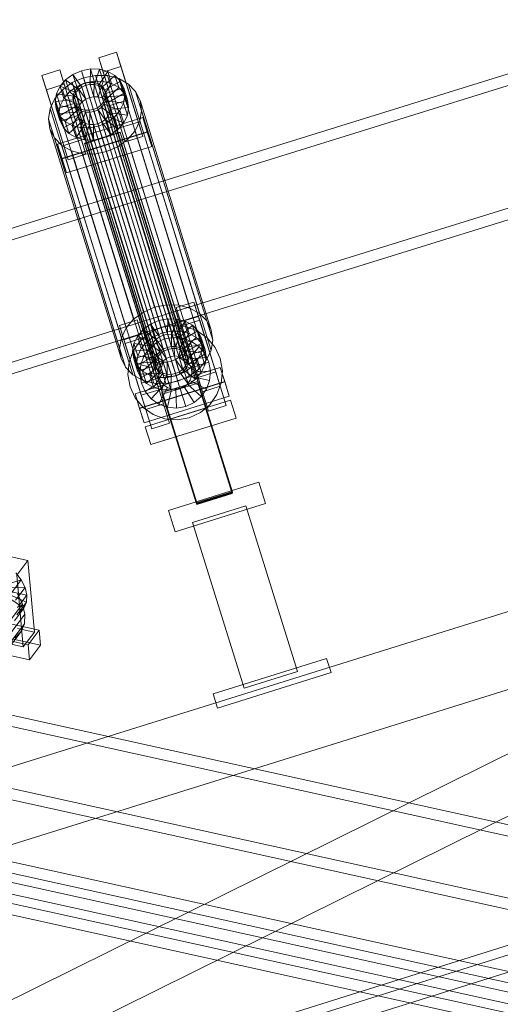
# Model space of a CAD drawing. Header units: millimetres. Extents: x -4738 to 65662, y -68080 to 6847.
# Tile 852 of 1056: x 20979 to 21237, y 1981 to 2510. Entities that reach past the tile are written whole.
import ezdxf

# ---------------------------------------------------------------- set-up
doc = ezdxf.new("R2010")
doc.units = ezdxf.units.MM
for name, color, linetype, lineweight in [('COTAS_P', 1, 'Continuous', 0), ('lateral_C02', 7, 'Continuous', 0), ('lateral_C10', 7, 'Continuous', 0)]:
    doc.layers.add(name, color=color, linetype=linetype, lineweight=lineweight)
doc.dimstyles.new('R19_100', dxfattribs={"dimtxt": 250, "dimasz": 150, "dimexe": 150, "dimexo": 80, "dimgap": 100, "dimtad": 1, "dimtih": 1, "dimtoh": 1, "dimdsep": 46, "dimcen": 0.09, "dimadec": 0, "dimazin": 0, "dimtfac": 1, "dimtdec": 4, "dimtofl": 0, "dimtmove": 0, "dimatfit": 3, "dimfxl": 1, "dimtolj": 1, "dimtzin": 0, "dimarcsym": 0})

# ---------------------------------------------------------------- blocks, each defined once
blk = doc.blocks.new('DIM_R31_4')
at = {"layer": 'COTAS_P'}
for p, q in [((15248.37, 1279.09), (24311.82, 4109.09)), ((24311.82, 4109.09), (24155.23, 4107.34)), ((24311.82, 4109.09), (24182.05, 4021.43)), ((24580.07, 3250), (24311.82, 4109.09)), ((15248.37, 1279.09), (15378.14, 1366.76)), ((15248.37, 1279.09), (15404.97, 1280.85)), ((15516.62, 420), (15248.37, 1279.09))]:
    blk.add_line(p, q, dxfattribs=at)
blk.add_text('9495 P', height=250, rotation=17.3406, dxfattribs=at).set_placement((19750.29, 2789.55))

msp = doc.modelspace()

# ---------------------------------------------------------------- linework, layer by layer
at = {"layer": 'lateral_C02'}
for p, q in [((15575.415, 232.817), (24634.01, 3078.273)), ((15576.913, 228.047), (24635.508, 3073.503)), ((21968.557, 2706.282), (21032.6, 2415.788)), ((21034.379, 2410.057), (21970.336, 2700.552)), ((21053.003, 2350.052), (21988.96, 2640.547)), ((21990.738, 2634.816), (21054.781, 2344.322)), ((21021.273, 2489.231), (21030.818, 2492.212)), ((21030.818, 2492.212), (21033.199, 2484.543)), ((21042.569, 2454.69), (21030.818, 2492.212)), ((21023.653, 2481.562), (21021.273, 2489.231)), ((21021.273, 2489.231), (21033.023, 2451.709)), ((20990.727, 2479.694), (21000.273, 2482.674)), ((21000.273, 2482.674), (21002.653, 2475.005)), ((21012.023, 2445.152), (21000.273, 2482.674)), ((21007.386, 2480.306), (21011.922, 2482.278)), ((21011.922, 2482.278), (21016.775, 2483.238)), ((21014.37, 2474.461), (21011.922, 2482.278)), ((21011.922, 2482.278), (21013.962, 2475.705)), ((21016.669, 2474.916), (21016.775, 2483.238)), ((21016.775, 2483.238), (21021.613, 2483.12)), ((21016.775, 2483.238), (21018.815, 2476.664)), ((21018.961, 2474.86), (21021.613, 2483.12)), ((21021.09, 2474.297), (21026.109, 2481.932)), ((21021.613, 2483.12), (21026.109, 2481.932)), ((21021.613, 2483.12), (21023.654, 2476.546)), ((21033.199, 2484.543), (21023.653, 2481.562)), ((21035.404, 2444.04), (21023.653, 2481.562)), ((21026.109, 2481.932), (21029.954, 2479.756)), ((21026.109, 2481.932), (21028.149, 2475.359)), ((21033.199, 2484.543), (21044.949, 2447.02)), ((20993.108, 2472.025), (20990.727, 2479.694)), ((20990.727, 2479.694), (21002.478, 2442.171)), ((21000.46, 2473.924), (21003.477, 2477.457)), ((21001.786, 2472.071), (21007.012, 2475.881)), ((21003.477, 2477.457), (21007.386, 2480.306)), ((21010.37, 2472.177), (21003.477, 2477.457)), ((21003.477, 2477.457), (21005.517, 2470.883)), ((21007.012, 2475.881), (21013.076, 2478.516)), ((21007.012, 2475.881), (21045.267, 2352.626)), ((21012.222, 2473.527), (21007.386, 2480.306)), ((21007.386, 2480.306), (21009.427, 2473.733)), ((21013.962, 2475.705), (21009.427, 2473.733)), ((21011.882, 2474.623), (21014.03, 2475.557)), ((21013.076, 2478.516), (21019.563, 2479.799)), ((21013.076, 2478.516), (21051.33, 2355.262)), ((21018.815, 2476.664), (21013.962, 2475.705)), ((21013.962, 2475.705), (21016.41, 2467.887)), ((21014.03, 2475.557), (21016.329, 2476.011)), ((21014.03, 2475.557), (21058.405, 2332.581)), ((21016.329, 2476.011), (21018.621, 2475.955)), ((21016.329, 2476.011), (21060.704, 2333.036)), ((21018.621, 2475.955), (21020.75, 2475.393)), ((21018.621, 2475.955), (21062.996, 2332.98)), ((21018.815, 2476.664), (21018.709, 2468.342)), ((21023.654, 2476.546), (21018.815, 2476.664)), ((21019.563, 2479.799), (21026.031, 2479.642)), ((21019.563, 2479.799), (21057.817, 2356.545)), ((21020.75, 2475.393), (21022.572, 2474.362)), ((21020.75, 2475.393), (21065.126, 2332.417)), ((21023.654, 2476.546), (21021.001, 2468.286)), ((21022.912, 2473.266), (21029.954, 2479.756)), ((21028.149, 2475.359), (21023.13, 2467.724)), ((21028.149, 2475.359), (21023.654, 2476.546)), ((21024.301, 2471.838), (21032.888, 2476.74)), ((21026.031, 2479.642), (21032.041, 2478.054)), ((21026.031, 2479.642), (21064.286, 2356.387)), ((21031.995, 2473.183), (21028.149, 2475.359)), ((21029.954, 2479.756), (21032.888, 2476.74)), ((21029.954, 2479.756), (21031.995, 2473.183)), ((21032.041, 2478.054), (21037.182, 2475.145)), ((21032.041, 2478.054), (21070.296, 2354.799)), ((21032.888, 2476.74), (21034.71, 2473.089)), ((21032.888, 2476.74), (21034.928, 2470.166)), ((21002.653, 2475.005), (20993.108, 2472.025)), ((21004.858, 2434.502), (20993.108, 2472.025)), ((20997.753, 2467.348), (21001.786, 2472.071)), ((20998.541, 2469.948), (21000.46, 2473.924)), ((21008.941, 2470.504), (21000.46, 2473.924)), ((21000.46, 2473.924), (21002.5, 2467.35)), ((21001.786, 2472.071), (21040.041, 2348.816)), ((21005.517, 2470.883), (21002.5, 2467.35)), ((21002.653, 2475.005), (21014.404, 2437.483)), ((21009.427, 2473.733), (21005.517, 2470.883)), ((21005.517, 2470.883), (21012.41, 2465.604)), ((21007.692, 2469.716), (21008.601, 2471.599)), ((21008.941, 2470.504), (21008.032, 2468.62)), ((21008.601, 2471.599), (21010.03, 2473.273)), ((21008.601, 2471.599), (21052.976, 2328.624)), ((21010.37, 2472.177), (21008.941, 2470.504)), ((21010.981, 2463.93), (21008.941, 2470.504)), ((21009.427, 2473.733), (21014.262, 2466.953)), ((21010.03, 2473.273), (21011.882, 2474.623)), ((21010.03, 2473.273), (21054.405, 2330.298)), ((21012.222, 2473.527), (21010.37, 2472.177)), ((21012.41, 2465.604), (21010.37, 2472.177)), ((21011.882, 2474.623), (21056.257, 2331.647)), ((21014.37, 2474.461), (21012.222, 2473.527)), ((21014.262, 2466.953), (21012.222, 2473.527)), ((21016.669, 2474.916), (21014.37, 2474.461)), ((21016.41, 2467.887), (21014.37, 2474.461)), ((21018.961, 2474.86), (21016.669, 2474.916)), ((21018.709, 2468.342), (21016.669, 2474.916)), ((21021.09, 2474.297), (21018.961, 2474.86)), ((21021.001, 2468.286), (21018.961, 2474.86)), ((21022.912, 2473.266), (21021.09, 2474.297)), ((21023.13, 2467.724), (21021.09, 2474.297)), ((21022.572, 2474.362), (21023.961, 2472.933)), ((21022.572, 2474.362), (21066.947, 2331.387)), ((21024.301, 2471.838), (21022.912, 2473.266)), ((21024.952, 2466.693), (21022.912, 2473.266)), ((21023.961, 2472.933), (21024.824, 2471.204)), ((21023.961, 2472.933), (21068.337, 2329.958)), ((21025.164, 2470.108), (21024.301, 2471.838)), ((21026.342, 2465.264), (21024.301, 2471.838)), ((21024.824, 2471.204), (21025.102, 2469.291)), ((21069.2, 2328.228), (21024.824, 2471.204)), ((21031.995, 2473.183), (21024.952, 2466.693)), ((21034.71, 2473.089), (21025.164, 2470.108)), ((21025.164, 2470.108), (21027.204, 2463.534)), ((21025.442, 2468.196), (21025.164, 2470.108)), ((21034.928, 2470.166), (21026.342, 2465.264)), ((21034.928, 2470.166), (21031.995, 2473.183)), ((21036.75, 2466.515), (21034.71, 2473.089)), ((21034.71, 2473.089), (21035.296, 2469.051)), ((21036.75, 2466.515), (21034.928, 2470.166)), ((21037.182, 2475.145), (21041.104, 2471.112)), ((21037.182, 2475.145), (21075.437, 2351.89)), ((21041.104, 2471.112), (21043.539, 2466.231)), ((21041.104, 2471.112), (21079.358, 2347.858)), ((20995.187, 2462.032), (20997.753, 2467.348)), ((20997.753, 2467.348), (21036.007, 2344.093)), ((20997.851, 2465.8), (20998.541, 2469.948)), ((21007.705, 2466.655), (20997.851, 2465.8)), ((20997.851, 2465.8), (20999.891, 2459.226)), ((20998.437, 2461.763), (20997.851, 2465.8)), ((21007.982, 2464.743), (20998.437, 2461.763)), ((21008.032, 2468.62), (20998.541, 2469.948)), ((20998.541, 2469.948), (21000.581, 2463.374)), ((21002.5, 2467.35), (21000.581, 2463.374)), ((21002.5, 2467.35), (21010.981, 2463.93)), ((21007.365, 2467.751), (21007.692, 2469.716)), ((21007.642, 2465.839), (21007.365, 2467.751)), ((21007.365, 2467.751), (21051.74, 2324.776)), ((21008.505, 2464.109), (21007.642, 2465.839)), ((21007.642, 2465.839), (21052.018, 2322.863)), ((21007.692, 2469.716), (21052.067, 2326.741)), ((21008.032, 2468.62), (21007.705, 2466.655)), ((21009.745, 2460.082), (21007.705, 2466.655)), ((21007.705, 2466.655), (21007.982, 2464.743)), ((21010.023, 2458.17), (21007.982, 2464.743)), ((21007.982, 2464.743), (21008.845, 2463.014)), ((21010.072, 2462.047), (21008.032, 2468.62)), ((21010.981, 2463.93), (21012.41, 2465.604)), ((21012.41, 2465.604), (21014.262, 2466.953)), ((21014.262, 2466.953), (21016.41, 2467.887)), ((21016.41, 2467.887), (21018.709, 2468.342)), ((21018.709, 2468.342), (21021.001, 2468.286)), ((21021.001, 2468.286), (21023.13, 2467.724)), ((21023.866, 2465.443), (21022.437, 2463.77)), ((21023.13, 2467.724), (21024.952, 2466.693)), ((21024.775, 2467.327), (21023.866, 2465.443)), ((21023.866, 2465.443), (21068.241, 2322.468)), ((21024.206, 2464.348), (21025.115, 2466.231)), ((21025.102, 2469.291), (21024.775, 2467.327)), ((21024.775, 2467.327), (21069.15, 2324.351)), ((21024.952, 2466.693), (21026.342, 2465.264)), ((21025.102, 2469.291), (21069.477, 2326.316)), ((21025.115, 2466.231), (21025.442, 2468.196)), ((21025.115, 2466.231), (21034.606, 2464.904)), ((21027.155, 2459.657), (21025.115, 2466.231)), ((21025.442, 2468.196), (21035.296, 2469.051)), ((21027.482, 2461.622), (21025.442, 2468.196)), ((21026.342, 2465.264), (21027.204, 2463.534)), ((21027.204, 2463.534), (21036.75, 2466.515)), ((21034.606, 2464.904), (21032.687, 2460.928)), ((21035.296, 2469.051), (21034.606, 2464.904)), ((21034.606, 2464.904), (21036.646, 2458.33)), ((21035.296, 2469.051), (21037.336, 2462.478)), ((21037.336, 2462.478), (21036.75, 2466.515)), ((21043.539, 2466.231), (21044.322, 2460.834)), ((21081.794, 2342.977), (21043.539, 2466.231)), ((20994.265, 2456.487), (20995.187, 2462.032)), ((20995.187, 2462.032), (21033.442, 2338.778)), ((20998.437, 2461.763), (21000.477, 2455.189)), ((21000.259, 2458.111), (20998.437, 2461.763)), ((21000.581, 2463.374), (20999.891, 2459.226)), ((20999.891, 2459.226), (21009.745, 2460.082)), ((21008.845, 2463.014), (21000.259, 2458.111)), ((21000.581, 2463.374), (21010.072, 2462.047)), ((21010.235, 2461.585), (21003.192, 2455.095)), ((21012.056, 2460.554), (21007.038, 2452.919)), ((21009.895, 2462.68), (21008.505, 2464.109)), ((21008.505, 2464.109), (21052.881, 2321.134)), ((21010.886, 2456.44), (21008.845, 2463.014)), ((21008.845, 2463.014), (21010.235, 2461.585)), ((21009.745, 2460.082), (21010.072, 2462.047)), ((21010.023, 2458.17), (21009.745, 2460.082)), ((21011.716, 2461.65), (21009.895, 2462.68)), ((21009.895, 2462.68), (21054.27, 2319.705)), ((21010.072, 2462.047), (21010.981, 2463.93)), ((21012.275, 2455.011), (21010.235, 2461.585)), ((21010.235, 2461.585), (21012.056, 2460.554)), ((21014.186, 2459.991), (21011.533, 2451.731)), ((21013.846, 2461.087), (21011.716, 2461.65)), ((21011.716, 2461.65), (21056.092, 2318.674)), ((21014.097, 2453.98), (21012.056, 2460.554)), ((21012.056, 2460.554), (21014.186, 2459.991)), ((21016.138, 2461.031), (21013.846, 2461.087)), ((21013.846, 2461.087), (21058.221, 2318.112)), ((21016.226, 2453.418), (21014.186, 2459.991)), ((21014.186, 2459.991), (21016.478, 2459.936)), ((21018.436, 2461.486), (21016.138, 2461.031)), ((21016.138, 2461.031), (21060.513, 2318.056)), ((21016.478, 2459.936), (21016.372, 2451.613)), ((21016.478, 2459.936), (21018.777, 2460.39)), ((21018.518, 2453.362), (21016.478, 2459.936)), ((21020.585, 2462.42), (21018.436, 2461.486)), ((21018.436, 2461.486), (21062.812, 2318.51)), ((21018.777, 2460.39), (21020.925, 2461.324)), ((21018.777, 2460.39), (21021.225, 2452.573)), ((21020.817, 2453.817), (21018.777, 2460.39)), ((21022.437, 2463.77), (21020.585, 2462.42)), ((21020.585, 2462.42), (21064.96, 2319.444)), ((21020.925, 2461.324), (21022.777, 2462.674)), ((21020.925, 2461.324), (21025.76, 2454.545)), ((21022.965, 2454.751), (21020.925, 2461.324)), ((21022.437, 2463.77), (21066.812, 2320.794)), ((21022.777, 2462.674), (21024.206, 2464.348)), ((21022.777, 2462.674), (21029.67, 2457.394)), ((21024.817, 2456.1), (21022.777, 2462.674)), ((21024.206, 2464.348), (21032.687, 2460.928)), ((21026.246, 2457.774), (21024.206, 2464.348)), ((21027.155, 2459.657), (21026.246, 2457.774)), ((21027.482, 2461.622), (21027.155, 2459.657)), ((21036.646, 2458.33), (21027.155, 2459.657)), ((21027.204, 2463.534), (21027.482, 2461.622)), ((21037.336, 2462.478), (21027.482, 2461.622)), ((21032.687, 2460.928), (21029.67, 2457.394)), ((21032.687, 2460.928), (21034.727, 2454.354)), ((21036.646, 2458.33), (21037.336, 2462.478)), ((21044.322, 2460.834), (21043.4, 2455.289)), ((21044.322, 2460.834), (21082.577, 2337.58)), ((20995.048, 2451.09), (20994.265, 2456.487)), ((20994.265, 2456.487), (21032.52, 2333.233)), ((20999.125, 2442.841), (21044.943, 2457.147)), ((20999.891, 2459.226), (21000.477, 2455.189)), ((21000.259, 2458.111), (21002.299, 2451.538)), ((21003.192, 2455.095), (21000.259, 2458.111)), ((21000.477, 2455.189), (21010.023, 2458.17)), ((21000.477, 2455.189), (21002.299, 2451.538)), ((21002.299, 2451.538), (21010.886, 2456.44)), ((21003.192, 2455.095), (21005.233, 2448.521)), ((21007.038, 2452.919), (21003.192, 2455.095)), ((21005.233, 2448.521), (21012.275, 2455.011)), ((21010.886, 2456.44), (21010.023, 2458.17)), ((21012.275, 2455.011), (21010.886, 2456.44)), ((21014.097, 2453.98), (21012.275, 2455.011)), ((21022.965, 2454.751), (21020.817, 2453.817)), ((21025.76, 2454.545), (21021.225, 2452.573)), ((21024.817, 2456.1), (21022.965, 2454.751)), ((21027.8, 2447.971), (21022.965, 2454.751)), ((21026.246, 2457.774), (21024.817, 2456.1)), ((21031.71, 2450.821), (21024.817, 2456.1)), ((21029.67, 2457.394), (21025.76, 2454.545)), ((21025.76, 2454.545), (21027.8, 2447.971)), ((21034.727, 2454.354), (21026.246, 2457.774)), ((21029.67, 2457.394), (21031.71, 2450.821)), ((21031.71, 2450.821), (21034.727, 2454.354)), ((21042.569, 2454.69), (21033.023, 2451.709)), ((21034.727, 2454.354), (21036.646, 2458.33)), ((21043.4, 2455.289), (21040.835, 2449.974)), ((21044.949, 2447.02), (21042.569, 2454.69)), ((21043.4, 2455.289), (21081.655, 2332.035)), ((21044.943, 2457.147), (21047.323, 2449.478)), ((21047.391, 2449.33), (21044.943, 2457.147)), ((20997.484, 2446.209), (20995.048, 2451.09)), ((20995.048, 2451.09), (21033.303, 2327.836)), ((21047.323, 2449.478), (21001.505, 2435.171)), ((21047.391, 2449.33), (21001.573, 2435.023)), ((21002.299, 2451.538), (21005.233, 2448.521)), ((21007.038, 2452.919), (21009.078, 2446.345)), ((21011.533, 2451.731), (21007.038, 2452.919)), ((21009.078, 2446.345), (21014.097, 2453.98)), ((21011.533, 2451.731), (21013.573, 2445.158)), ((21016.372, 2451.613), (21011.533, 2451.731)), ((21013.573, 2445.158), (21016.226, 2453.418)), ((21013.64, 2443.3), (21032.731, 2449.262)), ((21032.807, 2449.018), (21013.716, 2443.057)), ((21016.226, 2453.418), (21014.097, 2453.98)), ((21018.518, 2453.362), (21016.226, 2453.418)), ((21021.225, 2452.573), (21016.372, 2451.613)), ((21016.372, 2451.613), (21018.412, 2445.04)), ((21018.412, 2445.04), (21018.518, 2453.362)), ((21020.817, 2453.817), (21018.518, 2453.362)), ((21023.265, 2445.999), (21020.817, 2453.817)), ((21021.225, 2452.573), (21023.265, 2445.999)), ((21027.8, 2447.971), (21031.71, 2450.821)), ((21032.731, 2449.262), (21032.807, 2449.018)), ((21093.124, 2255.857), (21032.731, 2449.262)), ((21032.807, 2449.018), (21093.2, 2255.613)), ((21033.023, 2451.709), (21035.404, 2444.04)), ((21040.835, 2449.974), (21036.801, 2445.251)), ((21040.835, 2449.974), (21079.089, 2326.719)), ((21047.323, 2449.478), (21049.771, 2441.661)), ((21049.771, 2441.661), (21047.391, 2449.33)), ((21001.405, 2442.177), (20997.484, 2446.209)), ((20997.484, 2446.209), (21035.738, 2322.955)), ((21012.023, 2445.152), (21002.478, 2442.171)), ((21005.233, 2448.521), (21009.078, 2446.345)), ((21009.078, 2446.345), (21013.573, 2445.158)), ((21014.404, 2437.483), (21012.023, 2445.152)), ((21013.573, 2445.158), (21018.412, 2445.04)), ((21018.412, 2445.04), (21023.265, 2445.999)), ((21023.265, 2445.999), (21027.8, 2447.971)), ((21036.801, 2445.251), (21031.575, 2441.441)), ((21035.404, 2444.04), (21044.949, 2447.02)), ((21036.801, 2445.251), (21075.056, 2321.996)), ((21001.505, 2435.171), (20999.125, 2442.841)), ((20999.125, 2442.841), (21001.573, 2435.023)), ((21006.546, 2439.268), (21001.405, 2442.177)), ((21001.405, 2442.177), (21039.66, 2318.922)), ((21002.478, 2442.171), (21004.858, 2434.502)), ((21003.953, 2427.354), (21049.771, 2441.661)), ((21012.556, 2437.68), (21006.546, 2439.268)), ((21006.546, 2439.268), (21044.801, 2316.013)), ((21013.716, 2443.057), (21013.64, 2443.3)), ((21074.033, 2249.895), (21013.64, 2443.3)), ((21074.109, 2249.652), (21013.716, 2443.057)), ((21025.512, 2438.805), (21019.025, 2437.522)), ((21031.575, 2441.441), (21025.512, 2438.805)), ((21025.512, 2438.805), (21063.766, 2315.551)), ((21031.575, 2441.441), (21069.83, 2318.187)), ((21003.953, 2427.354), (21001.505, 2435.171)), ((21001.573, 2435.023), (21003.953, 2427.354)), ((21004.858, 2434.502), (21014.404, 2437.483)), ((21019.025, 2437.522), (21012.556, 2437.68)), ((21012.556, 2437.68), (21050.811, 2314.426)), ((21019.025, 2437.522), (21057.279, 2314.268)), ((21032.6, 2415.788), (20096.643, 2125.293)), ((21053.003, 2350.052), (21032.6, 2415.788)), ((21032.6, 2415.788), (21034.379, 2410.057)), ((20098.422, 2119.563), (21034.379, 2410.057)), ((21034.379, 2410.057), (21054.781, 2344.322)), ((21051.33, 2355.262), (21045.267, 2352.626)), ((21057.817, 2356.545), (21051.33, 2355.262)), ((21064.286, 2356.387), (21057.817, 2356.545)), ((21062.928, 2355.021), (21072.473, 2358.001)), ((21065.308, 2347.352), (21062.928, 2355.021)), ((21062.928, 2355.021), (21074.679, 2317.498)), ((21070.296, 2354.799), (21064.286, 2356.387)), ((21075.437, 2351.89), (21070.296, 2354.799)), ((21072.473, 2358.001), (21074.854, 2350.332)), ((21084.224, 2320.479), (21072.473, 2358.001)), ((20117.046, 2059.557), (21053.003, 2350.052)), ((21032.382, 2345.483), (21041.928, 2348.464)), ((21040.041, 2348.816), (21036.007, 2344.093)), ((21045.267, 2352.626), (21040.041, 2348.816)), ((21041.928, 2348.464), (21044.308, 2340.795)), ((21053.678, 2310.941), (21041.928, 2348.464)), ((21053.577, 2348.068), (21058.43, 2349.027)), ((21058.324, 2340.705), (21058.43, 2349.027)), ((21058.43, 2349.027), (21063.269, 2348.909)), ((21058.43, 2349.027), (21060.47, 2342.454)), ((21060.616, 2340.649), (21063.269, 2348.909)), ((21063.269, 2348.909), (21067.764, 2347.722)), ((21063.269, 2348.909), (21065.309, 2342.336)), ((21074.854, 2350.332), (21065.308, 2347.352)), ((21074.854, 2350.332), (21086.604, 2312.81)), ((21079.358, 2347.858), (21075.437, 2351.89)), ((21054.781, 2344.322), (20118.824, 2053.827)), ((21034.763, 2337.814), (21032.382, 2345.483)), ((21032.382, 2345.483), (21044.133, 2307.961)), ((21036.007, 2344.093), (21033.442, 2338.778)), ((21042.115, 2339.713), (21045.132, 2343.246)), ((21045.132, 2343.246), (21049.042, 2346.096)), ((21052.025, 2337.967), (21045.132, 2343.246)), ((21045.132, 2343.246), (21047.172, 2336.673)), ((21048.764, 2341.536), (21054.781, 2344.322)), ((21049.042, 2346.096), (21053.577, 2348.068)), ((21053.877, 2339.317), (21049.042, 2346.096)), ((21049.042, 2346.096), (21051.082, 2339.522)), ((21056.025, 2340.251), (21053.577, 2348.068)), ((21053.577, 2348.068), (21055.617, 2341.494)), ((21054.781, 2344.322), (21061.314, 2345.455)), ((21061.314, 2345.455), (21067.918, 2344.859)), ((21062.745, 2340.087), (21067.764, 2347.722)), ((21064.567, 2339.056), (21071.609, 2345.546)), ((21077.059, 2309.829), (21065.308, 2347.352)), ((21065.997, 2345.309), (21075.542, 2348.29)), ((21065.997, 2345.309), (21080.303, 2299.491)), ((21067.764, 2347.722), (21071.609, 2345.546)), ((21067.764, 2347.722), (21069.804, 2341.148)), ((21067.918, 2344.859), (21074.143, 2342.573)), ((21071.609, 2345.546), (21074.543, 2342.529)), ((21071.609, 2345.546), (21073.65, 2338.972)), ((21089.849, 2302.471), (21075.542, 2348.29)), ((21081.794, 2342.977), (21079.358, 2347.858)), ((21033.442, 2338.778), (21032.52, 2333.233)), ((21044.308, 2340.795), (21034.763, 2337.814)), ((21046.513, 2300.292), (21034.763, 2337.814)), ((21035.451, 2335.772), (21044.997, 2338.752)), ((21040.196, 2335.737), (21042.115, 2339.713)), ((21050.596, 2336.293), (21042.115, 2339.713)), ((21042.115, 2339.713), (21044.155, 2333.14)), ((21043.673, 2337.288), (21048.764, 2341.536)), ((21044.308, 2340.795), (21056.059, 2303.272)), ((21059.303, 2292.934), (21044.997, 2338.752)), ((21051.082, 2339.522), (21047.172, 2336.673)), ((21052.025, 2337.967), (21050.596, 2336.293)), ((21055.617, 2341.494), (21051.082, 2339.522)), ((21051.082, 2339.522), (21055.917, 2332.743)), ((21053.877, 2339.317), (21052.025, 2337.967)), ((21054.065, 2331.393), (21052.025, 2337.967)), ((21052.188, 2336.129), (21056.689, 2338.212)), ((21056.025, 2340.251), (21053.877, 2339.317)), ((21055.917, 2332.743), (21053.877, 2339.317)), ((21060.47, 2342.454), (21055.617, 2341.494)), ((21055.617, 2341.494), (21058.065, 2333.677)), ((21058.324, 2340.705), (21056.025, 2340.251)), ((21058.065, 2333.677), (21056.025, 2340.251)), ((21056.689, 2338.212), (21061.576, 2339.06)), ((21059.669, 2328.667), (21056.689, 2338.212)), ((21060.616, 2340.649), (21058.324, 2340.705)), ((21060.364, 2334.131), (21058.324, 2340.705)), ((21060.47, 2342.454), (21060.364, 2334.131)), ((21065.309, 2342.336), (21060.47, 2342.454)), ((21062.745, 2340.087), (21060.616, 2340.649)), ((21062.656, 2334.076), (21060.616, 2340.649)), ((21061.984, 2329.069), (21061.576, 2339.06)), ((21061.576, 2339.06), (21066.516, 2338.614)), ((21065.309, 2342.336), (21062.656, 2334.076)), ((21064.567, 2339.056), (21062.745, 2340.087)), ((21064.785, 2333.513), (21062.745, 2340.087)), ((21064.324, 2328.857), (21066.516, 2338.614)), ((21065.956, 2337.627), (21064.567, 2339.056)), ((21066.607, 2332.482), (21064.567, 2339.056)), ((21069.804, 2341.148), (21064.785, 2333.513)), ((21069.804, 2341.148), (21065.309, 2342.336)), ((21065.956, 2337.627), (21074.543, 2342.529)), ((21066.516, 2338.614), (21071.172, 2336.905)), ((21073.65, 2338.972), (21066.607, 2332.482)), ((21076.365, 2338.878), (21066.819, 2335.898)), ((21073.65, 2338.972), (21069.804, 2341.148)), ((21076.583, 2335.956), (21073.65, 2338.972)), ((21074.143, 2342.573), (21079.564, 2338.755)), ((21074.543, 2342.529), (21076.365, 2338.878)), ((21074.543, 2342.529), (21076.583, 2335.956)), ((21078.405, 2332.304), (21076.365, 2338.878)), ((21076.365, 2338.878), (21076.951, 2334.841)), ((21079.564, 2338.755), (21083.812, 2333.664)), ((21082.577, 2337.58), (21081.794, 2342.977)), ((21032.52, 2333.233), (21033.303, 2327.836)), ((21035.451, 2335.772), (21049.758, 2289.953)), ((21039.506, 2331.589), (21040.196, 2335.737)), ((21039.854, 2331.867), (21043.673, 2337.288)), ((21049.687, 2334.41), (21040.196, 2335.737)), ((21040.196, 2335.737), (21042.236, 2329.164)), ((21044.155, 2333.14), (21042.236, 2329.164)), ((21047.172, 2336.673), (21044.155, 2333.14)), ((21044.155, 2333.14), (21052.636, 2329.72)), ((21045.523, 2328.896), (21048.379, 2332.951)), ((21047.172, 2336.673), (21054.065, 2331.393)), ((21048.379, 2332.951), (21052.188, 2336.129)), ((21055.733, 2326.175), (21048.379, 2332.951)), ((21049.687, 2334.41), (21049.36, 2332.445)), ((21050.596, 2336.293), (21049.687, 2334.41)), ((21051.727, 2327.836), (21049.687, 2334.41)), ((21052.636, 2329.72), (21050.596, 2336.293)), ((21057.537, 2327.68), (21052.188, 2336.129)), ((21054.065, 2331.393), (21055.917, 2332.743)), ((21055.917, 2332.743), (21058.065, 2333.677)), ((21058.405, 2332.581), (21056.257, 2331.647)), ((21058.065, 2333.677), (21060.364, 2334.131)), ((21060.704, 2333.036), (21058.405, 2332.581)), ((21060.364, 2334.131), (21062.656, 2334.076)), ((21062.996, 2332.98), (21060.704, 2333.036)), ((21062.656, 2334.076), (21064.785, 2333.513)), ((21065.126, 2332.417), (21062.996, 2332.98)), ((21064.785, 2333.513), (21066.607, 2332.482)), ((21066.819, 2335.898), (21065.956, 2337.627)), ((21067.997, 2331.053), (21065.956, 2337.627)), ((21066.53, 2328.048), (21071.172, 2336.905)), ((21066.77, 2332.02), (21067.097, 2333.985)), ((21066.819, 2335.898), (21068.86, 2329.324)), ((21067.097, 2333.985), (21066.819, 2335.898)), ((21067.097, 2333.985), (21076.951, 2334.841)), ((21069.137, 2327.412), (21067.097, 2333.985)), ((21076.583, 2335.956), (21067.997, 2331.053)), ((21068.451, 2326.695), (21075.227, 2334.049)), ((21071.172, 2336.905), (21075.227, 2334.049)), ((21075.227, 2334.049), (21078.405, 2330.24)), ((21076.951, 2334.841), (21076.261, 2330.693)), ((21078.405, 2332.304), (21076.583, 2335.956)), ((21076.951, 2334.841), (21078.991, 2328.267)), ((21081.655, 2332.035), (21082.577, 2337.58)), ((21083.812, 2333.664), (21086.597, 2327.647)), ((21033.303, 2327.836), (21035.738, 2322.955)), ((21037.569, 2325.643), (21039.854, 2331.867)), ((21049.36, 2332.445), (21039.506, 2331.589)), ((21039.506, 2331.589), (21041.546, 2325.016)), ((21040.092, 2327.552), (21039.506, 2331.589)), ((21049.637, 2330.533), (21040.092, 2327.552)), ((21040.092, 2327.552), (21042.132, 2320.979)), ((21041.914, 2323.901), (21040.092, 2327.552)), ((21042.236, 2329.164), (21041.546, 2325.016)), ((21050.5, 2328.803), (21041.914, 2323.901)), ((21042.236, 2329.164), (21051.727, 2327.836)), ((21043.814, 2324.24), (21045.523, 2328.896)), ((21051.89, 2327.374), (21044.847, 2320.884)), ((21054.38, 2324.254), (21045.523, 2328.896)), ((21051.4, 2325.871), (21049.36, 2332.445)), ((21049.36, 2332.445), (21049.637, 2330.533)), ((21051.678, 2323.959), (21049.637, 2330.533)), ((21049.637, 2330.533), (21050.5, 2328.803)), ((21052.541, 2322.23), (21050.5, 2328.803)), ((21050.5, 2328.803), (21051.89, 2327.374)), ((21051.4, 2325.871), (21051.727, 2327.836)), ((21051.727, 2327.836), (21052.636, 2329.72)), ((21053.93, 2320.801), (21051.89, 2327.374)), ((21051.89, 2327.374), (21053.712, 2326.343)), ((21052.976, 2328.624), (21052.067, 2326.741)), ((21052.636, 2329.72), (21054.065, 2331.393)), ((21054.405, 2330.298), (21052.976, 2328.624)), ((21056.257, 2331.647), (21054.405, 2330.298)), ((21055.733, 2326.175), (21057.537, 2327.68)), ((21057.537, 2327.68), (21059.669, 2328.667)), ((21059.669, 2328.667), (21061.984, 2329.069)), ((21061.984, 2329.069), (21064.324, 2328.857)), ((21062.58, 2327.114), (21064.432, 2328.463)), ((21064.324, 2328.857), (21066.53, 2328.048)), ((21064.432, 2328.463), (21065.861, 2330.137)), ((21064.432, 2328.463), (21071.325, 2323.184)), ((21066.472, 2321.89), (21064.432, 2328.463)), ((21066.947, 2331.387), (21065.126, 2332.417)), ((21065.861, 2330.137), (21066.77, 2332.02)), ((21065.861, 2330.137), (21074.342, 2326.717)), ((21067.901, 2323.563), (21065.861, 2330.137)), ((21066.53, 2328.048), (21068.451, 2326.695)), ((21066.607, 2332.482), (21067.997, 2331.053)), ((21066.77, 2332.02), (21076.261, 2330.693)), ((21068.81, 2325.447), (21066.77, 2332.02)), ((21068.337, 2329.958), (21066.947, 2331.387)), ((21067.997, 2331.053), (21068.86, 2329.324)), ((21069.2, 2328.228), (21068.337, 2329.958)), ((21069.137, 2327.412), (21068.81, 2325.447)), ((21068.86, 2329.324), (21078.405, 2332.304)), ((21068.86, 2329.324), (21069.137, 2327.412)), ((21078.991, 2328.267), (21069.137, 2327.412)), ((21069.477, 2326.316), (21069.2, 2328.228)), ((21069.956, 2324.891), (21078.405, 2330.24)), ((21076.261, 2330.693), (21074.342, 2326.717)), ((21076.261, 2330.693), (21078.301, 2324.119)), ((21078.301, 2324.119), (21078.991, 2328.267)), ((21078.991, 2328.267), (21078.405, 2332.304)), ((21078.405, 2330.24), (21080.488, 2325.739)), ((21079.089, 2326.719), (21081.655, 2332.035)), ((21086.597, 2327.647), (21087.731, 2321.113)), ((21035.738, 2322.955), (21039.66, 2318.922)), ((21036.973, 2319.039), (21037.569, 2325.643)), ((21040.78, 2308.63), (21086.598, 2322.937)), ((21041.546, 2325.016), (21051.4, 2325.871)), ((21041.546, 2325.016), (21042.132, 2320.979)), ((21041.914, 2323.901), (21043.954, 2317.327)), ((21044.847, 2320.884), (21041.914, 2323.901)), ((21042.132, 2320.979), (21051.678, 2323.959)), ((21043.368, 2319.3), (21043.814, 2324.24)), ((21053.571, 2322.048), (21043.814, 2324.24)), ((21043.954, 2317.327), (21052.541, 2322.23)), ((21053.712, 2326.343), (21048.693, 2318.708)), ((21051.678, 2323.959), (21051.4, 2325.871)), ((21052.541, 2322.23), (21051.678, 2323.959)), ((21052.067, 2326.741), (21051.74, 2324.776)), ((21051.74, 2324.776), (21052.018, 2322.863)), ((21052.018, 2322.863), (21052.881, 2321.134)), ((21053.93, 2320.801), (21052.541, 2322.23)), ((21055.841, 2325.781), (21053.188, 2317.521)), ((21053.359, 2319.708), (21053.571, 2322.048)), ((21053.571, 2322.048), (21054.38, 2324.254)), ((21055.752, 2319.77), (21053.712, 2326.343)), ((21053.712, 2326.343), (21055.841, 2325.781)), ((21054.38, 2324.254), (21055.733, 2326.175)), ((21057.881, 2319.207), (21055.841, 2325.781)), ((21055.841, 2325.781), (21058.133, 2325.725)), ((21058.133, 2325.725), (21058.027, 2317.403)), ((21058.133, 2325.725), (21060.432, 2326.18)), ((21060.173, 2319.151), (21058.133, 2325.725)), ((21060.432, 2326.18), (21062.58, 2327.114)), ((21060.432, 2326.18), (21062.88, 2318.362)), ((21062.472, 2319.606), (21060.432, 2326.18)), ((21062.58, 2327.114), (21067.415, 2320.334)), ((21064.62, 2320.54), (21062.58, 2327.114)), ((21067.901, 2323.563), (21066.472, 2321.89)), ((21066.812, 2320.794), (21068.241, 2322.468)), ((21071.325, 2323.184), (21067.415, 2320.334)), ((21068.81, 2325.447), (21067.901, 2323.563)), ((21076.382, 2320.143), (21067.901, 2323.563)), ((21068.241, 2322.468), (21069.15, 2324.351)), ((21068.451, 2326.695), (21069.956, 2324.891)), ((21078.301, 2324.119), (21068.81, 2325.447)), ((21069.15, 2324.351), (21069.477, 2326.316)), ((21069.83, 2318.187), (21075.056, 2321.996)), ((21069.956, 2324.891), (21070.943, 2322.759)), ((21080.488, 2325.739), (21070.943, 2322.759)), ((21070.943, 2322.759), (21071.344, 2320.444)), ((21074.342, 2326.717), (21071.325, 2323.184)), ((21071.325, 2323.184), (21073.365, 2316.61)), ((21074.342, 2326.717), (21076.382, 2320.143)), ((21075.056, 2321.996), (21079.089, 2326.719)), ((21076.382, 2320.143), (21078.301, 2324.119)), ((21080.488, 2325.739), (21081.336, 2320.852)), ((21086.598, 2322.937), (21088.978, 2315.267)), ((21089.046, 2315.119), (21086.598, 2322.937)), ((21038.106, 2312.506), (21036.973, 2319.039)), ((21039.66, 2318.922), (21044.801, 2316.013)), ((21042.132, 2320.979), (21043.954, 2317.327)), ((21053.359, 2319.708), (21043.368, 2319.3)), ((21044.215, 2314.413), (21043.368, 2319.3)), ((21043.954, 2317.327), (21046.888, 2314.311)), ((21053.761, 2317.394), (21044.215, 2314.413)), ((21044.847, 2320.884), (21046.888, 2314.311)), ((21048.693, 2318.708), (21044.847, 2320.884)), ((21046.888, 2314.311), (21053.93, 2320.801)), ((21048.693, 2318.708), (21050.733, 2312.135)), ((21053.188, 2317.521), (21048.693, 2318.708)), ((21050.733, 2312.135), (21055.752, 2319.77)), ((21052.881, 2321.134), (21054.27, 2319.705)), ((21053.188, 2317.521), (21055.229, 2310.947)), ((21058.027, 2317.403), (21053.188, 2317.521)), ((21053.761, 2317.394), (21053.359, 2319.708)), ((21054.748, 2315.261), (21053.761, 2317.394)), ((21055.752, 2319.77), (21053.93, 2320.801)), ((21054.27, 2319.705), (21056.092, 2318.674)), ((21055.229, 2310.947), (21057.881, 2319.207)), ((21057.881, 2319.207), (21055.752, 2319.77)), ((21056.092, 2318.674), (21058.221, 2318.112)), ((21060.173, 2319.151), (21057.881, 2319.207)), ((21062.88, 2318.362), (21058.027, 2317.403)), ((21058.027, 2317.403), (21060.067, 2310.829)), ((21058.221, 2318.112), (21060.513, 2318.056)), ((21060.067, 2310.829), (21060.173, 2319.151)), ((21062.472, 2319.606), (21060.173, 2319.151)), ((21060.513, 2318.056), (21062.812, 2318.51)), ((21064.62, 2320.54), (21062.472, 2319.606)), ((21064.92, 2311.789), (21062.472, 2319.606)), ((21062.812, 2318.51), (21064.96, 2319.444)), ((21067.415, 2320.334), (21062.88, 2318.362)), ((21062.88, 2318.362), (21064.92, 2311.789)), ((21063.766, 2315.551), (21069.83, 2318.187)), ((21066.472, 2321.89), (21064.62, 2320.54)), ((21069.456, 2313.761), (21064.62, 2320.54)), ((21064.96, 2319.444), (21066.812, 2320.794)), ((21073.365, 2316.61), (21066.472, 2321.89)), ((21067.415, 2320.334), (21069.456, 2313.761)), ((21071.133, 2318.104), (21070.323, 2315.898)), ((21071.344, 2320.444), (21071.133, 2318.104)), ((21071.133, 2318.104), (21080.89, 2315.912)), ((21071.344, 2320.444), (21081.336, 2320.852)), ((21073.365, 2316.61), (21076.382, 2320.143)), ((21084.224, 2320.479), (21074.679, 2317.498)), ((21074.679, 2317.498), (21077.059, 2309.829)), ((21081.336, 2320.852), (21080.89, 2315.912)), ((21086.604, 2312.81), (21084.224, 2320.479)), ((21087.731, 2321.113), (21087.134, 2314.51)), ((20484.747, 1955.55), (21630.207, 2313.212)), ((21040.892, 2306.488), (21038.106, 2312.506)), ((21088.978, 2315.267), (21043.16, 2300.961)), ((21089.046, 2315.119), (21043.228, 2300.813)), ((21046.299, 2309.912), (21044.215, 2314.413)), ((21044.801, 2316.013), (21050.811, 2314.426)), ((21054.748, 2315.261), (21046.299, 2309.912)), ((21046.888, 2314.311), (21050.733, 2312.135)), ((21056.253, 2313.457), (21049.477, 2306.104)), ((21050.733, 2312.135), (21055.229, 2310.947)), ((21050.811, 2314.426), (21057.279, 2314.268)), ((21058.174, 2312.105), (21053.532, 2303.247)), ((21056.253, 2313.457), (21054.748, 2315.261)), ((21055.21, 2309.364), (21074.301, 2315.326)), ((21074.548, 2314.533), (21055.458, 2308.571)), ((21058.174, 2312.105), (21056.253, 2313.457)), ((21057.279, 2314.268), (21063.766, 2315.551)), ((21060.379, 2311.295), (21058.174, 2312.105)), ((21060.067, 2310.829), (21064.92, 2311.789)), ((21065.034, 2311.485), (21062.719, 2311.084)), ((21064.92, 2311.789), (21069.456, 2313.761)), ((21067.166, 2312.472), (21065.034, 2311.485)), ((21065.034, 2311.485), (21068.015, 2301.94)), ((21068.97, 2313.977), (21067.166, 2312.472)), ((21067.166, 2312.472), (21072.516, 2304.023)), ((21070.323, 2315.898), (21068.97, 2313.977)), ((21068.97, 2313.977), (21076.324, 2307.201)), ((21069.456, 2313.761), (21073.365, 2316.61)), ((21070.323, 2315.898), (21079.181, 2311.256)), ((21074.301, 2315.326), (21074.548, 2314.533)), ((21092.81, 2256.06), (21074.301, 2315.326)), ((21074.548, 2314.533), (21093.057, 2255.268)), ((21077.059, 2309.829), (21086.604, 2312.81)), ((21080.89, 2315.912), (21079.181, 2311.256)), ((21087.134, 2314.51), (21084.849, 2308.285)), ((21088.978, 2315.267), (21091.426, 2307.45)), ((21091.426, 2307.45), (21089.046, 2315.119)), ((20540.683, 1768.538), (21629.513, 2307.564)), ((21043.16, 2300.961), (21040.78, 2308.63)), ((21040.78, 2308.63), (21043.228, 2300.813)), ((21045.14, 2301.397), (21040.892, 2306.488)), ((21053.678, 2310.941), (21044.133, 2307.961)), ((21044.133, 2307.961), (21046.513, 2300.292)), ((21045.608, 2293.144), (21091.426, 2307.45)), ((21049.477, 2306.104), (21046.299, 2309.912)), ((21053.532, 2303.247), (21049.477, 2306.104)), ((21056.059, 2303.272), (21053.678, 2310.941)), ((21055.458, 2308.571), (21055.21, 2309.364)), ((21073.719, 2250.098), (21055.21, 2309.364)), ((21055.229, 2310.947), (21060.067, 2310.829)), ((21073.966, 2249.305), (21055.458, 2308.571)), ((21060.379, 2311.295), (21058.188, 2301.538)), ((21062.719, 2311.084), (21060.379, 2311.295)), ((21062.719, 2311.084), (21063.128, 2301.092)), ((21076.324, 2307.201), (21072.516, 2304.023)), ((21079.181, 2311.256), (21076.324, 2307.201)), ((21084.849, 2308.285), (21081.031, 2302.864)), ((21045.608, 2293.144), (21043.16, 2300.961)), ((21043.228, 2300.813), (21045.608, 2293.144)), ((21050.561, 2297.579), (21045.14, 2301.397)), ((21046.298, 2290.968), (21092.116, 2305.275)), ((21046.513, 2300.292), (21056.059, 2303.272)), ((21058.188, 2301.538), (21053.532, 2303.247)), ((21063.128, 2301.092), (21058.188, 2301.538)), ((21078.752, 2301.102), (21059.661, 2295.141)), ((21068.015, 2301.94), (21063.128, 2301.092)), ((21072.516, 2304.023), (21068.015, 2301.94)), ((21081.031, 2302.864), (21075.94, 2298.616)), ((21078.752, 2301.102), (21092.94, 2255.665)), ((21080.303, 2299.491), (21089.849, 2302.471)), ((21095.097, 2295.729), (21092.116, 2305.275)), ((21049.278, 2281.423), (21095.097, 2295.729)), ((21056.785, 2295.294), (21050.561, 2297.579)), ((21069.922, 2295.83), (21063.389, 2294.697)), ((21075.94, 2298.616), (21069.922, 2295.83)), ((21046.298, 2290.968), (21049.278, 2281.423)), ((21049.758, 2289.953), (21059.303, 2292.934)), ((21063.389, 2294.697), (21056.785, 2295.294)), ((21073.849, 2249.704), (21059.661, 2295.141)), ((20553.993, 1741.652), (21642.823, 2280.678)), ((20496.669, 1917.368), (21642.129, 2275.03)), ((21058.851, 2246.069), (21107.342, 2261.21)), ((21110.918, 2249.755), (21107.342, 2261.21)), ((21092.81, 2256.06), (21073.719, 2250.098)), ((21092.94, 2255.665), (21073.849, 2249.704)), ((21073.966, 2249.305), (21093.057, 2255.268)), ((21093.124, 2255.857), (21074.033, 2249.895)), ((21074.109, 2249.652), (21093.2, 2255.613)), ((21093.057, 2255.268), (21092.81, 2256.06)), ((21093.2, 2255.613), (21093.124, 2255.857)), ((21062.427, 2234.614), (21110.918, 2249.755)), ((21071.758, 2239.623), (21100.395, 2248.565)), ((21073.719, 2250.098), (21073.966, 2249.305)), ((21074.033, 2249.895), (21074.109, 2249.652)), ((21128.174, 2159.599), (21100.395, 2248.565)), ((21058.851, 2246.069), (21062.427, 2234.614)), ((21071.758, 2239.623), (21099.537, 2150.657)), ((21082.714, 2147.499), (21143.805, 2166.575)), ((21146.19, 2158.938), (21143.805, 2166.575)), ((21085.098, 2139.863), (21146.19, 2158.938)), ((21099.537, 2150.657), (21128.174, 2159.599)), ((21082.714, 2147.499), (21085.098, 2139.863)), ((20539.887, 1778.958), (21685.346, 2136.62))]:
    msp.add_line(p, q, dxfattribs=at)
at = {"layer": 'lateral_C10'}
for p, q in [((20983.169, 2219.229), (20974.147, 2221.233)), ((20977.217, 2211.359), (20983.169, 2219.229)), ((20983.169, 2219.229), (20986.644, 2180.713)), ((20979.62, 2208.745), (20976.611, 2212.508)), ((20980.692, 2172.844), (20977.217, 2211.359)), ((20972.168, 2206.47), (20979.62, 2208.745)), ((20979.62, 2208.745), (20974.518, 2202)), ((20981.664, 2204.688), (20979.62, 2208.745)), ((20973.137, 2204.548), (20981.664, 2204.688)), ((20973.474, 2200.809), (20982.376, 2196.796)), ((20973.582, 2202.617), (20982.604, 2200.612)), ((20981.664, 2204.688), (20976.563, 2197.943)), ((20982.604, 2200.612), (20977.503, 2193.867)), ((20980.32, 2195.784), (20977.587, 2201.208)), ((20982.604, 2200.612), (20981.664, 2204.688)), ((20982.376, 2196.796), (20982.604, 2200.612)), ((20980.32, 2195.784), (20884.666, 2069.309)), ((20972.82, 2199.248), (20980.996, 2193.5)), ((20982.376, 2196.796), (20977.275, 2190.051)), ((20981.577, 2190.335), (20980.32, 2195.784)), ((20980.996, 2193.5), (20982.376, 2196.796)), ((20981.577, 2190.335), (20885.922, 2063.861)), ((20989.206, 2181.717), (20945.899, 2191.34)), ((20980.996, 2193.5), (20975.894, 2186.754)), ((20978.556, 2190.948), (20980.996, 2193.5)), ((20981.272, 2185.234), (20981.577, 2190.335)), ((20981.272, 2185.234), (20885.618, 2058.759)), ((20979.426, 2180.827), (20981.272, 2185.234)), ((20979.426, 2180.827), (20883.772, 2054.353)), ((20939.947, 2183.47), (20983.254, 2173.847)), ((20946.623, 2183.316), (20989.93, 2173.693)), ((20976.165, 2177.415), (20979.426, 2180.827)), ((20977.622, 2182.718), (20986.644, 2180.713)), ((20986.644, 2180.713), (20980.692, 2172.844)), ((20983.254, 2173.847), (20989.206, 2181.717)), ((20989.206, 2181.717), (20989.93, 2173.693)), ((20983.978, 2165.823), (20940.671, 2175.446)), ((20980.692, 2172.844), (20971.67, 2174.849)), ((20983.978, 2165.823), (20983.254, 2173.847)), ((20989.93, 2173.693), (20983.978, 2165.823)), ((21610.374, 1956.452), (20726.321, 2151.434)), ((20904.735, 2151.434), (21788.789, 1956.452)), ((20725.222, 2145.554), (21609.275, 1950.571)), ((21787.69, 1950.571), (20903.637, 2145.554)), ((21636.178, 1888.998), (20752.125, 2083.981)), ((21686.976, 1888.998), (20802.922, 2083.981)), ((21737.773, 1888.998), (20853.72, 2083.981)), ((20751.026, 2078.101), (21635.079, 1883.118)), ((20801.824, 2078.101), (21685.877, 1883.118)), ((20852.621, 2078.101), (21736.674, 1883.118))]:
    msp.add_line(p, q, dxfattribs=at)

# ---------------------------------------------------------------- dimensions: what is measured, and where the dimension line sits
at = {"layer": 'COTAS_P'}
dim = msp.add_aligned_dim(p1=(15516.618, 420), p2=(24580.067, 3250), distance=900, text='<> P', dimstyle='R19_100', dxfattribs=at)
dim.commit()
dim.dimension.update_dxf_attribs({"geometry": 'DIM_R31_4', "text_midpoint": (19780.096, 2694.095)})

doc.saveas('drawing.dxf')
